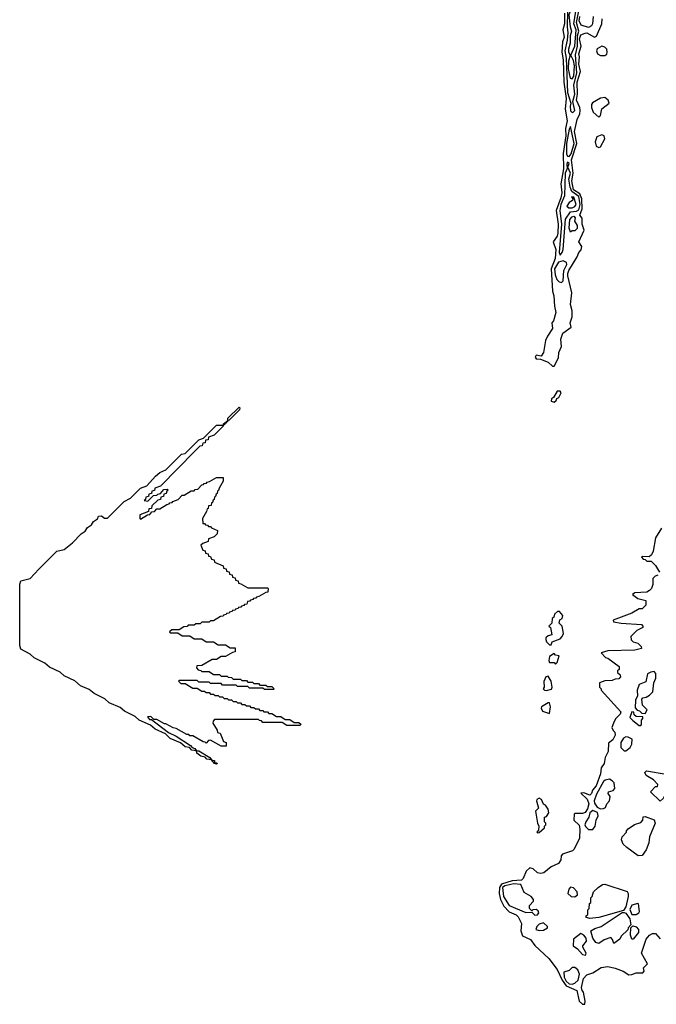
# Model space of a CAD drawing. Extents: x 2889633 to 3052318, y 540750 to 918690.
# Tile 615 of 656: x 2959986 to 2964250, y 854493 to 861083. Entities that reach past the tile are written whole.
import ezdxf

# ---------------------------------------------------------------- set-up
doc = ezdxf.new("R2010")
doc.units = 0

msp = doc.modelspace()

# ---------------------------------------------------------------- linework, layer by layer
at = {"layer": '0CON02XD'}
for points in [[(2963634.2, 861125.8), (2963635.6, 861055.6), (2963623.8, 861015), (2963632.5, 860965), (2963622, 860935), (2963616.7, 860865), (2963625.6, 860815), (2963630.8, 860665), (2963646.9, 860555), (2963640, 860485), (2963651.9, 860405), (2963641.4, 860355), (2963644.4, 860305), (2963626.8, 860186.8), (2963628.2, 860085), (2963609.2, 859985), (2963616.5, 859925), (2963609.8, 859890.2)], [(2963655, 861136), (2963651.8, 861035), (2963657.8, 860995), (2963653.3, 860945), (2963637.3, 860875), (2963646.2, 860826.2), (2963654, 860595), (2963677.5, 860525), (2963672, 860505), (2963675, 860472.5), (2963685, 860462.5), (2963693, 860463), (2963703.3, 860475), (2963690, 860535), (2963704.5, 860585), (2963696.5, 860645), (2963716.4, 860726.4), (2963707.6, 860847.6), (2963722.7, 860905), (2963721.1, 860975), (2963731.5, 861005), (2963715.4, 861065), (2963732.1, 861152.1)], [(2963685, 860686.2), (2963696.5, 860705), (2963701.8, 860775), (2963695, 860810), (2963677.5, 860845), (2963704.3, 860905), (2963711.9, 861015), (2963697.8, 861055), (2963709.5, 861139.5), (2963705, 861156.7), (2963695, 861160), (2963675, 861144.2), (2963664.7, 861115), (2963672.2, 861035), (2963681.4, 861005), (2963673.6, 860975), (2963673.1, 860925), (2963660.8, 860885), (2963662.5, 860865), (2963673.3, 860845), (2963660.4, 860805), (2963660, 860755), (2963672.4, 860692.4), (2963685, 860686.2)], [(2963609.8, 859890.2), (2963580, 859805), (2963593.3, 859715), (2963591.1, 859655), (2963585, 859633.3), (2963558.8, 859595), (2963576.7, 859545), (2963572.5, 859485), (2963544.4, 859415), (2963553.3, 859265), (2963564, 859234), (2963566.7, 859165), (2963576.1, 859123.9), (2963561.7, 859068.3), (2963550, 859055), (2963553.3, 859015), (2963520, 858965), (2963507.5, 858935), (2963493.9, 858856.1), (2963478.3, 858831.7), (2963445, 858837.5), (2963437.5, 858825), (2963445, 858813.8), (2963475, 858810), (2963525, 858791.2), (2963555, 858763.8), (2963566, 858764), (2963595, 858820), (2963596.7, 858855), (2963613.6, 858896.4), (2963610, 858945), (2963622.5, 858985), (2963680, 859025), (2963673.3, 859055), (2963686.7, 859095), (2963686.4, 859133.6), (2963674.2, 859175.8), (2963683.8, 859255), (2963657.7, 859367.7), (2963656.2, 859385), (2963663.8, 859405), (2963720, 859495), (2963730, 859525), (2963747, 859543), (2963750, 859565), (2963730, 859595), (2963767.5, 859675), (2963752.5, 859715), (2963752.5, 859755), (2963737.5, 859775), (2963753.9, 859816.1), (2963750, 859885), (2963736.4, 859916.4), (2963694.7, 859944.7), (2963684.5, 860005), (2963692.7, 860055), (2963681.5, 860145), (2963716.7, 860255), (2963701.8, 860335), (2963718.9, 860415), (2963736.7, 860453.3), (2963739.4, 860475), (2963736.9, 860495), (2963715.6, 860545), (2963721.2, 860585), (2963718.9, 860665), (2963740.8, 860735), (2963731.1, 860785), (2963736.2, 860835), (2963730.8, 860855), (2963745.7, 860905), (2963735.7, 860955), (2963745, 860981.2), (2963773.6, 860993.6), (2963785, 860993.8), (2963835, 860966.7), (2963848.3, 860971.7), (2963885.7, 861055), (2963887.6, 861087.6)], [(2963825.7, 861104.3), (2963822.9, 861055), (2963815, 861041.2), (2963795, 861030), (2963745.7, 861045.7), (2963732.7, 861075), (2963736.5, 861105)], [(2963875, 860842.5), (2963905, 860844), (2963917.3, 860852.7), (2963920.8, 860865), (2963917.1, 860885), (2963905, 860900), (2963884.4, 860905.6), (2963853.1, 860886.9), (2963848.8, 860875), (2963856.2, 860855), (2963875, 860842.5)], [(2963865, 860430), (2963875, 860442.5), (2963884.4, 860485.6), (2963933.8, 860525), (2963928, 860545), (2963905, 860562), (2963875, 860558), (2963823.2, 860526.8), (2963815.8, 860515), (2963815.8, 860495), (2963827.5, 860465), (2963865, 860430)], [(2963665, 860167.1), (2963679.2, 860185), (2963699.2, 860255), (2963675, 860367.5), (2963665, 860350), (2963647.9, 860255), (2963647.5, 860185), (2963655, 860169.2), (2963665, 860167.1)], [(2963865, 860226.7), (2963875, 860232.5), (2963905.8, 860285), (2963900, 860305), (2963885, 860311.2), (2963851.9, 860298.1), (2963839.2, 860265), (2963846.1, 860236.1), (2963865, 860226.7)], [(2963605, 859507.5), (2963620, 859525), (2963625.9, 859544.1), (2963642.4, 859747.6), (2963673.9, 859796.1), (2963715, 859801.8), (2963730.4, 859809.6), (2963740.4, 859845), (2963730.1, 859900.1), (2963683.6, 859933.6), (2963672.3, 859962.3), (2963664.2, 860015), (2963674.4, 860055), (2963657.5, 860095), (2963665, 860120), (2963655, 860130), (2963650, 860115), (2963652.7, 860087.3), (2963639.1, 860055), (2963633.6, 859905), (2963610.5, 859845), (2963602.7, 859805), (2963614.4, 859714.4), (2963598, 859525), (2963605, 859507.5)], [(2963663.8, 859823.8), (2963685, 859824.2), (2963705, 859832.5), (2963712.5, 859845), (2963697.5, 859895), (2963682.5, 859897.5), (2963690, 859885), (2963688.3, 859871.7), (2963665, 859860), (2963650, 859835), (2963663.8, 859823.8)], [(2963675, 859660), (2963667, 859687), (2963671.2, 859745), (2963685, 859762.5), (2963697.5, 859767.5), (2963707, 859757), (2963702.5, 859735), (2963720, 859705), (2963720, 859685), (2963705, 859670), (2963685, 859670), (2963675, 859660)], [(2963615, 859323.3), (2963626, 859335), (2963629.2, 859405), (2963651.2, 859445), (2963648, 859458), (2963625, 859468), (2963595, 859460), (2963568.1, 859415), (2963571.9, 859375), (2963582.5, 859345), (2963598, 859328), (2963615, 859323.3)], [(2963565, 858523.3), (2963580, 858535), (2963582.5, 858547.5), (2963597.5, 858555), (2963612.5, 858585), (2963605, 858597.5), (2963585, 858597.5), (2963560, 858555), (2963547.5, 858545), (2963545, 858530), (2963565, 858523.3)], [(2961305, 856100), (2961290, 856105), (2961270, 856130), (2961240, 856135), (2961228.3, 856148.3), (2961200, 856155), (2961172.5, 856175), (2961170, 856190), (2961140, 856195), (2961122.5, 856212.5), (2961095, 856217.5), (2961063.8, 856243.8), (2960995, 856273.3), (2960963.3, 856303.3), (2960892.5, 856335), (2960861.2, 856361.2), (2960787.5, 856395), (2960760.5, 856420.5), (2960687.5, 856455), (2960659.2, 856479.2), (2960585, 856511.2), (2960557.5, 856537.5), (2960485, 856574), (2960451.2, 856601.2), (2960394.3, 856624.3), (2960355, 856658.8), (2960285, 856692), (2960257, 856717), (2960185, 856748.8), (2960155, 856776.2), (2960082.4, 856812.4), (2960055.6, 856835.6), (2959995, 856870), (2959986.2, 856895), (2959986.7, 857305), (2959995, 857326.7), (2960056, 857344), (2960114.1, 857405.9), (2960235, 857526.7), (2960285, 857536.7), (2960339.3, 857580.7), (2960397, 857643), (2960425, 857660), (2960440, 857685), (2960467.5, 857702.5), (2960480, 857725), (2960507.5, 857742.5), (2960515, 857760), (2960535, 857762.5), (2960555, 857747.5), (2960575, 857747.5), (2960685, 857857.5), (2960729.3, 857880.7), (2960795, 857947.5), (2960836.7, 857963.3), (2960895, 858027.5), (2960925, 858052.5), (2960965, 858070), (2961070, 858175), (2961095, 858180), (2961185, 858270), (2961218.3, 858281.7), (2961305, 858370), (2961350, 858370), (2961351.7, 858378.3), (2961380, 858400), (2961380, 858415), (2961455, 858490), (2961460, 858485), (2961458.3, 858471.7), (2961388.3, 858401.7), (2961380, 858400), (2961378.3, 858391.7), (2961370, 858390), (2961368.3, 858381.7), (2961360, 858380), (2961358.3, 858371.7), (2961350, 858370), (2961348.3, 858361.7), (2961288.3, 858301.7), (2961251.7, 858288.3), (2961248.3, 858271.7), (2961231.7, 858268.3), (2961228.3, 858251.7), (2961211.7, 858248.3), (2961208.3, 858231.7), (2961191.7, 858228.3), (2961160, 858195), (2960928.3, 857961.7), (2960891.7, 857948.3), (2960888.3, 857931.7), (2960871.7, 857928.3), (2960868.3, 857911.7), (2960851.7, 857908.3), (2960848.3, 857891.7), (2960831.7, 857888.3), (2960828.3, 857871.7), (2960820, 857865), (2960845, 857860), (2960881.7, 857898.3), (2960905, 857900), (2960911.7, 857908.3), (2960928.3, 857911.7), (2960951.7, 857938.3), (2960975, 857940), (2960980, 857935), (2960971.7, 857928.3), (2960968.3, 857911.7), (2960951.7, 857908.3), (2960948.3, 857891.7), (2960931.7, 857888.3), (2960928.3, 857871.7), (2960911.7, 857868.3), (2960871.7, 857828.3), (2960868.3, 857811.7), (2960851.7, 857808.3), (2960848.3, 857791.7), (2960791.7, 857768.3), (2960790, 857745), (2960795, 857740), (2960841.7, 857768.3), (2960858.3, 857771.7), (2960871.7, 857788.3), (2960888.3, 857791.7), (2960905, 857810), (2960925, 857810), (2960971.7, 857838.3), (2960988.3, 857841.7), (2960991.7, 857848.3), (2961008.3, 857851.7), (2961011.7, 857858.3), (2961048.3, 857871.7), (2961075, 857900), (2961088.3, 857901.7), (2961135, 857930), (2961155, 857930), (2961161.7, 857938.3), (2961178.3, 857941.7), (2961205, 857970), (2961218.3, 857971.7), (2961221.7, 857978.3), (2961238.3, 857981.7), (2961241.7, 857988.3), (2961258.3, 857991.7), (2961305, 858020), (2961348.3, 858018.3), (2961350, 857995), (2961321.7, 857948.3), (2961318.3, 857931.7), (2961311.7, 857928.3), (2961308.3, 857911.7), (2961301.7, 857908.3), (2961298.3, 857891.7), (2961291.7, 857888.3), (2961288.3, 857871.7), (2961281.7, 857868.3), (2961278.3, 857851.7), (2961271.7, 857848.3), (2961268.3, 857831.7), (2961251.7, 857828.3), (2961248.3, 857811.7), (2961241.7, 857808.3), (2961238.3, 857791.7), (2961210, 857745), (2961211.7, 857711.7), (2961225, 857710), (2961231.7, 857701.7), (2961245, 857700), (2961251.7, 857691.7), (2961265, 857690), (2961271.7, 857681.7), (2961310, 857665), (2961308.3, 857641.7), (2961288.3, 857621.7), (2961251.7, 857608.3), (2961248.3, 857591.7), (2961211.7, 857578.3), (2961200, 857565), (2961211.7, 857531.7), (2961228.3, 857528.3), (2961231.7, 857511.7), (2961248.3, 857508.3), (2961251.7, 857491.7), (2961265, 857490), (2961271.7, 857471.7), (2961288.3, 857468.3), (2961291.7, 857451.7), (2961348.3, 857428.3), (2961351.7, 857411.7), (2961368.3, 857408.3), (2961371.7, 857391.7), (2961388.3, 857388.3), (2961391.7, 857371.7), (2961408.3, 857368.3), (2961411.7, 857351.7), (2961428.3, 857348.3), (2961431.7, 857331.7), (2961448.3, 857328.3), (2961451.7, 857311.7), (2961468.3, 857308.3), (2961515, 857280), (2961645, 857280), (2961650, 857275), (2961648.3, 857251.7), (2961635, 857250), (2961588.3, 857221.7), (2961571.7, 857218.3), (2961568.3, 857211.7), (2961551.7, 857208.3), (2961548.3, 857201.7), (2961531.7, 857198.3), (2961528.3, 857191.7), (2961511.7, 857188.3), (2961508.3, 857171.7), (2961491.7, 857168.3), (2961488.3, 857161.7), (2961471.7, 857158.3), (2961468.3, 857151.7), (2961451.7, 857148.3), (2961448.3, 857141.7), (2961431.7, 857138.3), (2961428.3, 857131.7), (2961411.7, 857128.3), (2961408.3, 857121.7), (2961391.7, 857118.3), (2961388.3, 857111.7), (2961371.7, 857108.3), (2961368.3, 857101.7), (2961351.7, 857098.3), (2961348.3, 857091.7), (2961331.7, 857088.3), (2961285, 857060), (2961265, 857060), (2961255, 857050), (2961205, 857050), (2961195, 857040), (2961165, 857040), (2961155, 857030), (2961115, 857030), (2961108.3, 857021.7), (2961085, 857020), (2961055, 857000), (2961005, 857000), (2960990, 856985), (2960995, 856980), (2961045, 856980), (2961075, 856960), (2961125, 856960), (2961155, 856940), (2961205, 856940), (2961235, 856920), (2961285, 856920), (2961315, 856900), (2961365, 856900), (2961395, 856880), (2961428.3, 856878.3), (2961428.3, 856851.7), (2961411.7, 856848.3), (2961365, 856820), (2961335, 856820), (2961305, 856800), (2961275, 856800), (2961205, 856760), (2961171.7, 856758.3), (2961170, 856745), (2961181.7, 856731.7), (2961198.3, 856728.3), (2961205, 856720), (2961255, 856720), (2961285, 856700), (2961325, 856700), (2961335, 856690), (2961375, 856690), (2961381.7, 856681.7), (2961405, 856680), (2961415, 856670), (2961465, 856670), (2961475, 856660), (2961505, 856660), (2961515, 856650), (2961545, 856650), (2961555, 856640), (2961585, 856640), (2961595, 856630), (2961635, 856630), (2961645, 856620), (2961675, 856620), (2961690, 856605), (2961685, 856600), (2961625, 856600), (2961615, 856610), (2961525, 856610), (2961515, 856620), (2961445, 856620), (2961435, 856630), (2961345, 856630), (2961335, 856640), (2961265, 856640), (2961255, 856650), (2961185, 856650), (2961175, 856660), (2961055, 856660), (2961050, 856655), (2961065, 856640), (2961095, 856640), (2961145, 856610), (2961175, 856610), (2961205, 856590), (2961225, 856590), (2961235, 856580), (2961255, 856580), (2961265, 856570), (2961285, 856570), (2961295, 856560), (2961315, 856560), (2961325, 856550), (2961345, 856550), (2961355, 856540), (2961375, 856540), (2961385, 856530), (2961405, 856530), (2961415, 856520), (2961435, 856520), (2961445, 856510), (2961465, 856510), (2961475, 856500), (2961495, 856500), (2961505, 856490), (2961525, 856490), (2961535, 856480), (2961555, 856480), (2961565, 856470), (2961585, 856470), (2961595, 856460), (2961615, 856460), (2961621.7, 856451.7), (2961645, 856450), (2961655, 856440), (2961675, 856440), (2961705, 856420), (2961735, 856420), (2961765, 856400), (2961795, 856400), (2961825, 856380), (2961855, 856380), (2961868.3, 856368.3), (2961865, 856360), (2961775, 856360), (2961745, 856380), (2961615, 856380), (2961605, 856390), (2961591.7, 856391.7), (2961585, 856400), (2961291.7, 856398.3), (2961281.7, 856388.3), (2961280, 856375), (2961308.3, 856328.3), (2961311.7, 856311.7), (2961328.3, 856308.3), (2961351.7, 856251.7), (2961370, 856245), (2961368.3, 856221.7), (2961335, 856220), (2961265, 856260), (2961251.7, 856258.3), (2961235, 856240), (2961228.3, 856248.3), (2961215, 856250), (2961145, 856290), (2961125, 856290), (2961118.3, 856298.3), (2961105, 856300), (2961035, 856340), (2961015, 856342.5), (2960965, 856370), (2960955, 856370), (2960905, 856400), (2960885, 856400), (2960865, 856420), (2960841.7, 856418.3), (2960855, 856400), (2960868.3, 856398.3), (2960983, 856313), (2961035, 856287.5), (2961130, 856225), (2961141.7, 856211.7), (2961160, 856205), (2961170, 856190), (2961185, 856190), (2961260, 856145), (2961270, 856130), (2961290, 856125), (2961290, 856110), (2961305, 856110), (2961310, 856105), (2961305, 856100)], [(2964285, 857680), (2964243.9, 857616.1), (2964227.5, 857525), (2964217.5, 857502.5), (2964201.7, 857488.3), (2964155, 857490), (2964150, 857485), (2964161.7, 857471.7), (2964175, 857470), (2964185, 857460), (2964215, 857460), (2964245, 857430), (2964270, 857385)], [(2964260, 857365), (2964241.7, 857358.3), (2964226.4, 857343.6), (2964226.4, 857303.6), (2964216.7, 857275), (2964205, 857262.5), (2964185, 857252.5), (2964105, 857247.5), (2964090, 857235), (2964125, 857210), (2964180, 857195), (2964180, 857165), (2964155, 857140), (2964135, 857140), (2964085, 857110), (2963960, 857065), (2963963, 857053), (2964015, 857043.3), (2964150, 857035), (2964160, 857025), (2964160, 857015), (2964120, 856995), (2964080, 856955), (2964081.7, 856931.7), (2964095, 856920), (2964125, 856910), (2964148.3, 856888.3), (2964150, 856875), (2964105, 856863.8), (2963925, 856860), (2963880, 856845), (2963910, 856815), (2963925, 856810), (2964000, 856755), (2964000, 856735), (2963990, 856725), (2963990, 856715), (2964008.3, 856698.3), (2964010, 856685), (2963998.3, 856671.7), (2963975, 856670), (2963955, 856660), (2963905, 856657.5), (2963870, 856645), (2963870, 856615), (2963880, 856605), (2963880, 856595), (2964011.7, 856451.7), (2964007.5, 856435), (2963977, 856403), (2963962.5, 856375), (2963952.5, 856345), (2963960, 856325), (2963972.5, 856315), (2963973.8, 856295), (2963957.3, 856262.7), (2963928.3, 856241.7), (2963927.5, 856185), (2963907.5, 856145), (2963900, 856105), (2963880, 856075), (2963875.8, 856035), (2963846.7, 855955), (2963822.6, 855927.4), (2963816.3, 855903.7), (2963805, 855894), (2963765, 855908.8), (2963743, 855907), (2963787.1, 855867.1), (2963796.9, 855835), (2963788.3, 855801.7), (2963773.1, 855776.9), (2963755, 855769.4), (2963705, 855770), (2963700, 855765), (2963697.5, 855725), (2963732.7, 855692.7), (2963738.1, 855665), (2963736, 855605), (2963698.9, 855531.1), (2963688.6, 855521.4), (2963621.7, 855498.3), (2963613.3, 855486.7), (2963610.3, 855459.7), (2963594.5, 855435.5), (2963545, 855414), (2963496.5, 855373.5), (2963475, 855368.6), (2963455, 855374), (2963425, 855400), (2963403, 855407), (2963377.5, 855385), (2963358.8, 855335), (2963346.7, 855325), (2963285, 855320), (2963211.9, 855298.1), (2963198.8, 855275), (2963197.9, 855235), (2963206.5, 855195), (2963229.3, 855149.3), (2963265, 855112), (2963311.4, 855091.4), (2963325, 855078.8), (2963345.7, 855035), (2963341.2, 854985), (2963352.7, 854952.7), (2963406.9, 854926.9), (2963437.1, 854887.1), (2963530.2, 854800.2), (2963586, 854726), (2963618.2, 854655), (2963645, 854616.9), (2963716.7, 854585), (2963732, 854515), (2963755, 854493.3), (2963770, 854495), (2963772.5, 854515), (2963762.5, 854575), (2963753.3, 854585), (2963748.8, 854605), (2963762.5, 854665), (2963785, 854691.2), (2963825, 854703.8), (2963881.2, 854738.8), (2963925, 854746.2), (2963975, 854735.7), (2964027.5, 854715), (2964065, 854691.2), (2964085, 854692), (2964115, 854704), (2964160, 854705), (2964167.5, 854715), (2964163, 854737), (2964190, 854765), (2964150, 854835), (2964181.7, 854928.3), (2964203.6, 854956.4), (2964225, 854967.5), (2964245, 854967.5), (2964275, 854932.5)], [(2963545, 856900), (2963551.7, 856918.3), (2963605, 856940), (2963620, 856955), (2963627.5, 856975), (2963620, 857025), (2963600, 857045), (2963603, 857067), (2963620, 857075), (2963622.5, 857095), (2963601.7, 857121.7), (2963588.3, 857121.7), (2963567.5, 857105), (2963562.5, 857085), (2963552.5, 857075), (2963550, 857045), (2963530, 857025), (2963540, 857015), (2963550, 856965), (2963525, 856960), (2963510, 856945), (2963510, 856935), (2963515, 856920), (2963535, 856900), (2963545, 856900)], [(2963575, 856770), (2963585, 856780), (2963600, 856825), (2963575, 856830), (2963565, 856840), (2963535, 856820), (2963530, 856795), (2963535, 856780), (2963565, 856780), (2963575, 856770)], [(2964175, 856440), (2964187.5, 856465), (2964157.5, 856495), (2964152.5, 856535), (2964160, 856545), (2964181.7, 856548.3), (2964205, 856562.5), (2964226.7, 856585), (2964232.5, 856645), (2964246.7, 856675), (2964246.7, 856706.7), (2964235, 856720), (2964213, 856717), (2964190, 856705), (2964178.3, 856651.7), (2964135, 856633.3), (2964121.2, 856595), (2964123, 856557), (2964110.7, 856529.3), (2964108.3, 856478.3), (2964121.7, 856461.7), (2964137, 856457), (2964151.7, 856441.7), (2964175, 856440)], [(2963515, 856592.5), (2963548.3, 856601.7), (2963552.5, 856615), (2963546.4, 856656.4), (2963525, 856690), (2963510, 856685), (2963497, 856653), (2963497.5, 856615), (2963492.5, 856605), (2963500, 856595), (2963515, 856592.5)], [(2963535, 856440), (2963540, 856485), (2963535, 856510), (2963525, 856510), (2963480, 856485), (2963477.5, 856475), (2963487.5, 856455), (2963535, 856440)], [(2964145, 856360), (2964150, 856365), (2964150, 856395), (2964160, 856405), (2964158.3, 856418.3), (2964115, 856420), (2964101.7, 856431.7), (2964098.3, 856448.3), (2964085, 856450), (2964073, 856413), (2964091.7, 856391.7), (2964135, 856360), (2964145, 856360)], [(2964045, 856190), (2964075, 856212.5), (2964086.7, 856235), (2964087, 856267), (2964061.7, 856281.7), (2964045, 856282.5), (2964030, 856275), (2964012.5, 856245), (2964013, 856213), (2964035, 856190), (2964045, 856190)], [(2964275, 855852.5), (2964210, 855915), (2964245, 855950), (2964258.3, 855951.7), (2964260, 855965), (2964230, 855995), (2964182.5, 856025), (2964173.3, 856045), (2964184.1, 856055.9), (2964315, 856032.5), (2964335, 856040), (2964350, 856035), (2964338.8, 855975), (2964317.5, 855945), (2964308.8, 855895), (2964295, 855870), (2964275, 855852.5)], [(2963875, 855802.5), (2963895, 855803.3), (2963909.3, 855810.7), (2963917.5, 855835), (2963936.2, 855855), (2963940, 855885), (2963927.5, 855905), (2963930, 855915), (2963960, 855925), (2963971.7, 855938.3), (2963967.5, 855975), (2963955, 855990), (2963935, 856000), (2963906.4, 855993.6), (2963896.4, 855983.6), (2963849.3, 855900.7), (2963833.3, 855855), (2963835, 855840), (2963853.6, 855813.6), (2963875, 855802.5)], [(2963455, 855640), (2963465, 855642.5), (2963500, 855675), (2963500, 855685), (2963510, 855695), (2963510, 855705), (2963500, 855715), (2963500, 855745), (2963515, 855750), (2963530, 855775), (2963525, 855800), (2963507.5, 855825), (2963493.3, 855833.3), (2963480, 855865), (2963465, 855872.5), (2963450, 855865), (2963447.5, 855855), (2963460, 855805), (2963440, 855785), (2963453.3, 855705), (2963462.5, 855685), (2963461.7, 855658.3), (2963450, 855645), (2963455, 855640)], [(2963825, 855663.3), (2963840, 855685), (2963846.7, 855725), (2963860, 855755), (2963856.4, 855776.4), (2963825, 855790), (2963803.8, 855775), (2963797.5, 855745), (2963776.7, 855715), (2963771.2, 855695), (2963775, 855682.5), (2963795, 855663.3), (2963825, 855663.3)], [(2964127.5, 855487.5), (2964051.7, 855541.7), (2964027.5, 855565), (2964017.5, 855595), (2964020, 855615), (2964050, 855645), (2964050, 855655), (2964061.7, 855668.3), (2964103, 855697), (2964145, 855710), (2964160, 855725), (2964161.7, 855748.3), (2964175, 855750), (2964235, 855727.5), (2964242.5, 855705), (2964203.8, 855615), (2964200, 855575), (2964182.1, 855527.9), (2964155, 855490), (2964127.5, 855487.5)], [(2963435, 855090), (2963455, 855092.5), (2963462.5, 855105), (2963459.3, 855119.3), (2963445, 855127.5), (2963423.3, 855126.7), (2963415, 855120), (2963400, 855135), (2963400, 855155), (2963426.1, 855183.9), (2963426.7, 855195), (2963412.5, 855215), (2963365, 855242.5), (2963343.3, 855295), (2963295, 855299.4), (2963235, 855287.1), (2963220, 855275), (2963226.7, 855215), (2963263.3, 855155), (2963375, 855107.5), (2963415, 855110), (2963435, 855090)], [(2963705, 855212.5), (2963722.5, 855225), (2963720, 855245), (2963695, 855272.5), (2963675, 855277.5), (2963663.3, 855265), (2963657.5, 855235), (2963680, 855215), (2963705, 855212.5)], [(2963805, 855067.5), (2963780, 855075), (2963780, 855085), (2963790, 855095), (2963790, 855125), (2963800, 855135), (2963803, 855167), (2963810, 855175), (2963810, 855205), (2963820, 855215), (2963830, 855245), (2963860, 855275), (2963890, 855295), (2963905, 855296.7), (2964055, 855247.5), (2964062, 855235), (2964061.9, 855215), (2964044.5, 855145.5), (2964029.3, 855120.7), (2963865, 855073.3), (2963805, 855067.5)], [(2964115, 855094), (2964133.3, 855105), (2964136.1, 855113.9), (2964130, 855165), (2964125, 855167.5), (2964085, 855157.5), (2964072.7, 855127.3), (2964085, 855094), (2964115, 855094)], [(2963965, 854900), (2963957, 854927), (2963945, 854940), (2963900, 854925), (2963865, 854900), (2963845, 854907.5), (2963823.8, 854935), (2963810, 854985), (2963838.3, 855001.7), (2963880, 855015), (2964021.7, 855108.3), (2964035, 855107.5), (2964045, 855103.8), (2964071.4, 855065), (2964080, 855025), (2964060, 855005), (2964058.3, 854991.7), (2964015, 854950), (2964005, 854930), (2963965, 854900)], [(2963465, 854987.5), (2963495, 854990), (2963520, 855005), (2963520, 855015), (2963495, 855037.5), (2963465, 855030), (2963450, 855015), (2963442.5, 854995), (2963465, 854987.5)], [(2964095, 854930), (2964085, 854930), (2964077.5, 854955), (2964080, 855005), (2964092.5, 855017.5), (2964115, 855011.2), (2964131.2, 854995), (2964130, 854975), (2964095, 854930)], [(2963775, 854822.5), (2963780, 854835), (2963757.5, 854875), (2963757.5, 854885), (2963782.5, 854915), (2963780, 854935), (2963765, 854956.7), (2963745, 854967.5), (2963695, 854930), (2963693.3, 854885), (2963722.5, 854865), (2963755, 854827.5), (2963775, 854822.5)], [(2963685, 854628), (2963705, 854633.8), (2963725.7, 854654.3), (2963736.1, 854696.1), (2963723, 854723), (2963705, 854740), (2963685, 854740), (2963665, 854720), (2963631.2, 854708.8), (2963632.5, 854675), (2963645, 854648.8), (2963665, 854631.2), (2963685, 854628)]]:
    msp.add_lwpolyline(points, dxfattribs=at)

doc.saveas('drawing.dxf')
